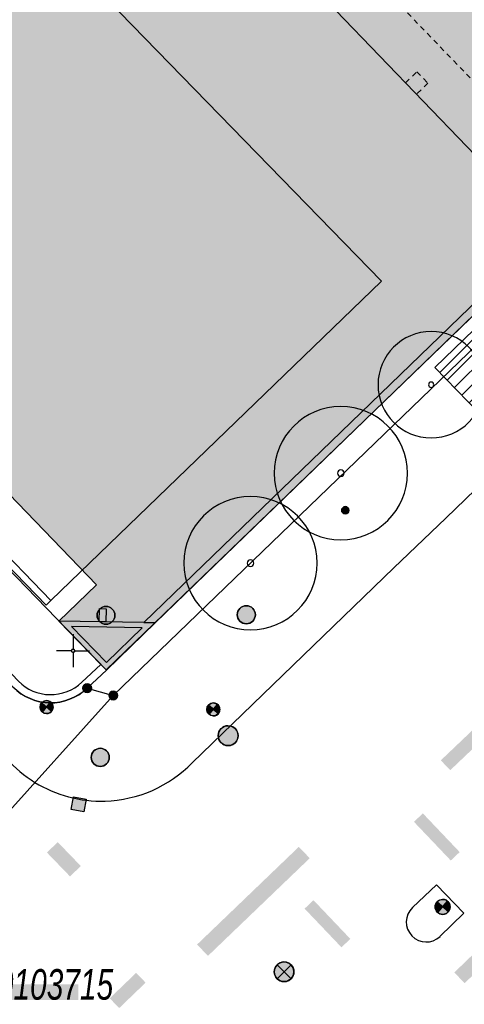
# Model space of a CAD drawing. Header units: metres. Extents: x 2695560 to 2696939, y 1260491 to 1262050.
# Tile 668 of 1005: x 2696049 to 2696066, y 1261336 to 1261374. Entities that reach past the tile are written whole.
import ezdxf

# ---------------------------------------------------------------- set-up
doc = ezdxf.new("R2010")
doc.units = ezdxf.units.M
doc.linetypes.add('AUSGEZOGEN', pattern=[0])
doc.linetypes.add('VERDECKT2_S2', pattern=[0.36, 0.2, -0.16])
for name, color, linetype in [('XR$1$AV_Flächen (EO)', 7, 'AUSGEZOGEN'), ('XR$1$AV_Gebäudeflächen (BB)', 7, 'AUSGEZOGEN'), ('XR$1$AV_Gebäudeflächen ut.', 7, 'AUSGEZOGEN'), ('XR$1$AV_Grenzpunkte', 7, 'AUSGEZOGEN'), ('XR$1$AV_Koordinatennetzpunkte', 7, 'AUSGEZOGEN'), ('XR$1$AV_Lagefixpunkt-Nr.', 7, 'AUSGEZOGEN'), ('XR$1$AV_Linien (BB)', 7, 'AUSGEZOGEN'), ('XR$1$AV_Linien (EO)', 7, 'AUSGEZOGEN'), ('XR$1$AV_Proj. EO-Gebäude', 7, 'AUSGEZOGEN'), ('XR$1$AW_LK_Einlaufschacht alt', 24, 'AUSGEZOGEN'), ('XR$1$AW_LK_Schachtdeckel', 24, 'AUSGEZOGEN'), ('XR$1$EW_LK_Bauwerk', 1, 'AUSGEZOGEN'), ('XR$1$EW_LK_Knoten', 1, 'AUSGEZOGEN'), ('XR$1$GR_Baum', 94, 'AUSGEZOGEN'), ('XR$1$Liegenschaftsgrenzen', 7, 'AUSGEZOGEN'), ('XR$1$PFAV', 255, 'AUSGEZOGEN'), ('XR$1$PFAW', 255, 'AUSGEZOGEN'), ('XR$1$PFEW', 255, 'AUSGEZOGEN'), ('XR$1$RAEW', 8, 'AUSGEZOGEN'), ('XR$1$RP_Abstandslinie', 7, 'AUSGEZOGEN')]:
    doc.layers.add(name, color=color, linetype=linetype)
doc.styles.add('ARIAL', font='arial.ttf')

# ---------------------------------------------------------------- blocks, each defined once
blk = doc.blocks.new('COMPLEXOBJECT_307')
at = {"layer": 'XR$1$AV_Linien (BB)', "color": 7, "linetype": 'AUSGEZOGEN', "transparency": 33554687}
blk.add_line((6031.321, 11365.557), (6047.712, 11348.63), dxfattribs=at)
blk.add_arc((6049.149, 11350.022), 2, 224.1005, 313.9527, dxfattribs=at)
blk = doc.blocks.new('COMPLEXOBJECT_355')
at = {"layer": 'XR$1$AV_Linien (BB)', "color": 7, "linetype": 'AUSGEZOGEN', "transparency": 33554687}
blk.add_lwpolyline([(6031.558, 11368.155), (6032.553, 11369.11), (6049.152, 11351.905), (6061.733, 11364.043), (6037.543, 11388.855), (6035.288, 11386.638), (6035.079, 11386.853), (6030.092, 11392.041)], dxfattribs=at)
blk = doc.blocks.new('COMPLEXOBJECT_508')
at = {"layer": 'XR$1$AV_Linien (BB)', "color": 7, "linetype": 'AUSGEZOGEN', "transparency": 33554687}
blk.add_line((6062.9, 11340.239), (6063.821, 11341.11), dxfattribs=at)
blk.add_lwpolyline([(6063.821, 11341.11), (6064.862, 11340.031), (6063.951, 11339.144)], dxfattribs=at)
blk.add_arc((6063.429, 11339.694), 0.759, 134.1466, 313.5043, dxfattribs=at)
blk = doc.blocks.new('COMPLEXOBJECT_571')
at = {"layer": 'XR$1$AV_Linien (BB)', "color": 7, "linetype": 'AUSGEZOGEN', "transparency": 33554687}
blk.add_lwpolyline([(6054.529, 11345.747), (6062.202, 11353.148), (6064.172, 11355.04)], dxfattribs=at)
for centre, radius, start, end in [((6051.075, 11349.103), 4.816, 271.6909, 315.829), ((6051.071, 11349.102), 4.815, 238.4407, 271.7339)]:
    blk.add_arc(centre, radius, start, end, dxfattribs=at)
blk = doc.blocks.new('COMPLEXOBJECT_580')
at = {"layer": 'XR$1$AV_Linien (BB)', "color": 7, "linetype": 'AUSGEZOGEN', "transparency": 33554687}
blk.add_lwpolyline([(6136.627, 11424.848), (6097.926, 11387.652), (6064.172, 11355.04)], dxfattribs=at)
blk = doc.blocks.new('COMPLEXOBJECT_650')
at = {"layer": 'XR$1$AV_Linien (BB)', "color": 7, "linetype": 'AUSGEZOGEN', "transparency": 33554687}
blk.add_arc((6051.046, 11349.078), 4.781, 221.7167, 238.5464, dxfattribs=at)
blk = doc.blocks.new('COMPLEXOBJECT_891')
at = {"layer": 'XR$1$AV_Flächen (EO)', "color": 7, "linetype": 'AUSGEZOGEN', "transparency": 33554687}
for p, q in [((6047.927, 11348.839), (6031.702, 11365.565)), ((6031.487, 11365.356), (6047.712, 11348.63)), ((6051.061, 11349.484), (6050.332, 11348.801))]:
    blk.add_line(p, q, dxfattribs=at)
for points in [[(6031.766, 11367.939), (6032.545, 11368.687), (6048.977, 11351.736), (6049.152, 11351.905), (6032.553, 11369.11), (6031.558, 11368.155)], [(6050.537, 11348.582), (6051.27, 11349.269), (6051.061, 11349.484)]]:
    blk.add_lwpolyline(points, dxfattribs=at)
for centre, radius, start, end in [((6032.941, 11366.717), 1.996, 133.8749, 174.7245), ((6032.935, 11366.719), 1.69, 133.7795, 178.4405), ((6032.939, 11366.721), 1.993, 174.8512, 223.2389), ((6032.928, 11366.718), 1.683, 178.384, 223.2295), ((6049.151, 11350.064), 2.031, 224.9034, 268.9955), ((6049.149, 11350.06), 1.727, 224.9866, 269.0458), ((6049.147, 11350.065), 2.033, 269.0891, 313.1317), ((6049.147, 11350.067), 1.734, 269.1106, 313.1164)]:
    blk.add_arc(centre, radius, start, end, dxfattribs=at)
blk = doc.blocks.new('COMPLEXOBJECT_1228')
at = {"layer": 'XR$1$Liegenschaftsgrenzen', "color": 7, "linetype": 'AUSGEZOGEN', "transparency": 33554687}
for p, q in [((6017.464, 11379.867), (6047.712, 11348.63)), ((6050.537, 11348.582), (6051.53, 11348.3))]:
    blk.add_line(p, q, dxfattribs=at)
blk.add_arc((6049.149, 11350.022), 2, 224.1005, 313.9527, dxfattribs=at)
blk = doc.blocks.new('BAV15')
at = {"layer": 'XR$1$PFAV', "transparency": 33554687}
blk.add_hatch(color=7, dxfattribs=at).paths.add_polyline_path([(0.5, 0), (0.49, 0.1), (0.46, 0.2), (0.41, 0.29), (0.34, 0.36), (0.26, 0.42), (0.17, 0.47), (0.08, 0.49), (-0.03, 0.5), (-0.13, 0.48), (-0.22, 0.45), (-0.31, 0.4), (-0.38, 0.33), (-0.44, 0.24), (-0.48, 0.15), (-0.5, 0.05), (-0.5, -0.05), (-0.48, -0.15), (-0.44, -0.24), (-0.38, -0.33), (-0.31, -0.4), (-0.22, -0.45), (-0.13, -0.48), (-0.03, -0.5), (0.08, -0.49), (0.17, -0.47), (0.26, -0.42), (0.34, -0.36), (0.41, -0.29), (0.46, -0.2), (0.49, -0.1)])
at = {"color": 7, "transparency": 33554687}
for start, end in [(90, 270), (270, 90)]:
    blk.add_arc((0, 0), 0.5, start, end, dxfattribs=at)
at = {"layer": 'XR$1$PFAV', "transparency": 33554687}
blk.add_circle((0, 0), 0.5, dxfattribs=at)
blk = doc.blocks.new('BAV2041')
at = {"color": 7, "transparency": 33554687}
for p, q in [((0, 0.5), (0, 0.05)), ((-0.05, 0), (-0.5, 0)), ((0.05, 0), (0.5, 0)), ((0, -0.05), (0, -0.5))]:
    blk.add_line(p, q, dxfattribs=at)
blk.add_circle((0, 0), 0.05, dxfattribs=at)
for start, end in [(90, 270), (270, 90)]:
    blk.add_arc((0, 0), 0.05, start, end, dxfattribs=at)
blk = doc.blocks.new('WBGR1')
at = {"color": 94, "transparency": 33554687}
for radius, start, end in [(1, 90, 270), (1, 270, 90), (0.05, 90, 270), (0.05, 270, 90)]:
    blk.add_arc((0, 0), radius, start, end, dxfattribs=at)
blk = doc.blocks.new('BAW2089')
at = {"layer": 'XR$1$PFAW', "transparency": 33554687}
blk.add_hatch(color=7, dxfattribs=at).paths.add_polyline_path([(-0.5, 0.5), (-0.5, -0.5), (0.5, -0.5), (0.5, 0.5)])
at = {"transparency": 33554687}
blk.add_lwpolyline([(-0.5, 0.5), (0.5, 0.5), (0.5, -0.5), (-0.5, -0.5), (-0.5, 0.5)], close=True, dxfattribs=at)
at = {"layer": 'XR$1$PFAW', "transparency": 33554687}
blk.add_lwpolyline([(-0.5, 0.5), (0.5, 0.5), (0.5, -0.5), (-0.5, -0.5), (-0.5, 0.5)], close=True, dxfattribs=at)
blk = doc.blocks.new('BAW2088')
at = {"layer": 'XR$1$PFAW', "transparency": 33554687}
blk.add_hatch(color=253, dxfattribs=at).paths.add_polyline_path([(0.51, 0), (0.5, 0.101), (0.47, 0.197), (0.421, 0.286), (0.355, 0.362), (0.275, 0.424), (0.184, 0.469), (0.086, 0.494), (-0.015, 0.499), (-0.115, 0.484), (-0.21, 0.449), (-0.296, 0.395), (-0.369, 0.326), (-0.427, 0.243), (-0.467, 0.15), (-0.487, 0.051), (-0.487, -0.051), (-0.467, -0.15), (-0.427, -0.243), (-0.369, -0.326), (-0.296, -0.395), (-0.21, -0.449), (-0.115, -0.484), (-0.015, -0.499), (0.086, -0.494), (0.184, -0.469), (0.275, -0.424), (0.355, -0.362), (0.421, -0.286), (0.47, -0.197), (0.5, -0.101)])
at = {"transparency": 33554687}
for start, end in [(91.1948, 268.8052), (268.8052, 91.1948)]:
    blk.add_arc((0.01, 0), 0.5, start, end, dxfattribs=at)
at = {"layer": 'XR$1$PFAW', "transparency": 33554687}
blk.add_circle((0.01, 0), 0.5, dxfattribs=at)
blk = doc.blocks.new('BEWLP2597')
at = {"layer": 'XR$1$PFEW', "transparency": 33554687}
blk.add_hatch(color=7, dxfattribs=at).paths.add_polyline_path([(-0.5, 0), (-0.497, -0.051), (-0.49, -0.101), (-0.477, -0.15), (-0.459, -0.197), (-0.437, -0.243), (-0.41, -0.286), (-0.379, -0.326), (-0.344, -0.362), (-0.306, -0.395), (-0.264, -0.424), (-0.22, -0.449), (-0.174, -0.469), (-0.125, -0.484), (-0.076, -0.494), (-0.025, -0.499), (0.025, -0.499), (0.076, -0.494), (0.125, -0.484), (0.174, -0.469), (0.22, -0.449), (0.264, -0.424), (0.306, -0.395), (0.344, -0.362), (0.379, -0.326), (0.41, -0.286), (0.437, -0.243), (0.459, -0.197), (0.477, -0.15), (0.49, -0.101), (0.497, -0.051), (0.5, 0), (0.497, 0.051), (0.49, 0.101), (0.477, 0.15), (0.459, 0.197), (0.437, 0.243), (0.41, 0.286), (0.379, 0.326), (0.344, 0.362), (0.306, 0.395), (0.264, 0.424), (0.22, 0.449), (0.174, 0.469), (0.125, 0.484), (0.076, 0.494), (0.025, 0.499), (-0.025, 0.499), (-0.076, 0.494), (-0.125, 0.484), (-0.174, 0.469), (-0.22, 0.449), (-0.264, 0.424), (-0.306, 0.395), (-0.344, 0.362), (-0.379, 0.326), (-0.41, 0.286), (-0.437, 0.243), (-0.459, 0.197), (-0.477, 0.15), (-0.49, 0.101), (-0.497, 0.051)])
at = {"color": 1, "transparency": 33554687}
for start, end in [(90, 180), (0, 90), (180, 270), (270, 0)]:
    blk.add_arc((0, 0), 0.5, start, end, dxfattribs=at)
at = {"layer": 'XR$1$PFEW', "transparency": 33554687}
blk.add_circle((0, 0), 0.5, dxfattribs=at)
blk = doc.blocks.new('BEWLP2574')
at = {"layer": 'XR$1$PFEW', "transparency": 33554687}
blk.add_hatch(color=7, dxfattribs=at).paths.add_polyline_path([(-0.5, 0), (-0.497, -0.051), (-0.489, -0.101), (-0.477, -0.15), (-0.459, -0.198), (-0.437, -0.243), (-0.41, -0.286), (-0.379, -0.326), (-0.344, -0.363), (-0.306, -0.396), (-0.264, -0.425), (-0.22, -0.449), (-0.173, -0.469), (-0.125, -0.485), (-0.075, -0.495), (-0.025, -0.5), (0.026, -0.5), (0.076, -0.495), (0.126, -0.485), (0.174, -0.469), (0.221, -0.449), (0.265, -0.425), (0.306, -0.396), (0.345, -0.363), (0.38, -0.326), (0.411, -0.286), (0.437, -0.243), (0.46, -0.198), (0.477, -0.15), (0.49, -0.101), (0.498, -0.051), (0.5, 0), (0.498, 0.05), (0.49, 0.1), (0.477, 0.149), (0.46, 0.197), (0.437, 0.242), (0.411, 0.285), (0.38, 0.325), (0.345, 0.362), (0.306, 0.395), (0.265, 0.424), (0.221, 0.448), (0.174, 0.468), (0.126, 0.484), (0.076, 0.494), (0.026, 0.499), (-0.025, 0.499), (-0.075, 0.494), (-0.125, 0.484), (-0.173, 0.468), (-0.22, 0.448), (-0.264, 0.424), (-0.306, 0.395), (-0.344, 0.362), (-0.379, 0.325), (-0.41, 0.285), (-0.437, 0.242), (-0.459, 0.197), (-0.477, 0.149), (-0.489, 0.1), (-0.497, 0.05)])
at = {"color": 1, "transparency": 33554687}
for start, end in [(90, 180), (0, 90), (180, 270), (270, 0)]:
    blk.add_arc((0, 0), 0.5, start, end, dxfattribs=at)
at = {"layer": 'XR$1$PFEW', "transparency": 33554687}
blk.add_circle((0, 0), 0.5, dxfattribs=at)
blk = doc.blocks.new('BEWLP2549_S')
at = {"layer": 'XR$1$PFEW', "transparency": 33554687}
blk.add_hatch(color=7, dxfattribs=at).paths.add_polyline_path([(0.5, 0), (0.49, 0.101), (0.459, 0.197), (0.41, 0.286), (0.344, 0.362), (0.264, 0.424), (0.174, 0.469), (0.076, 0.494), (-0.025, 0.499), (-0.125, 0.484), (-0.22, 0.449), (-0.306, 0.395), (-0.379, 0.326), (-0.437, 0.243), (-0.477, 0.15), (-0.497, 0.051), (-0.497, -0.051), (-0.477, -0.15), (-0.437, -0.243), (-0.379, -0.326), (-0.306, -0.395), (-0.22, -0.449), (-0.125, -0.484), (-0.025, -0.499), (0.076, -0.494), (0.174, -0.469), (0.264, -0.424), (0.344, -0.362), (0.41, -0.286), (0.459, -0.197), (0.49, -0.101)])
at = {"color": 1, "transparency": 33554687}
for p, q in [((0.354, -0.354), (-0.354, 0.354)), ((-0.354, -0.354), (0.354, 0.354))]:
    blk.add_line(p, q, dxfattribs=at)
for start, end in [(91.3809, 268.6191), (268.6191, 91.3809)]:
    blk.add_arc((0, 0), 0.5, start, end, dxfattribs=at)
at = {"layer": 'XR$1$PFEW', "transparency": 33554687}
blk.add_circle((0, 0), 0.5, dxfattribs=at)
blk = doc.blocks.new('BEWLP2561')
at = {"layer": 'XR$1$PFEW', "transparency": 33554687}
blk.add_hatch(color=7, dxfattribs=at).paths.add_polyline_path([(0.488, 0), (0.478, 0.101), (0.448, 0.197), (0.399, 0.286), (0.333, 0.362), (0.253, 0.424), (0.162, 0.469), (0.064, 0.494), (-0.037, 0.499), (-0.137, 0.484), (-0.232, 0.449), (-0.318, 0.395), (-0.391, 0.326), (-0.449, 0.243), (-0.489, 0.15), (-0.509, 0.051), (-0.509, -0.051), (-0.489, -0.15), (-0.449, -0.243), (-0.391, -0.326), (-0.318, -0.395), (-0.232, -0.449), (-0.137, -0.484), (-0.037, -0.499), (0.064, -0.494), (0.162, -0.469), (0.253, -0.424), (0.333, -0.362), (0.399, -0.286), (0.448, -0.197), (0.478, -0.101)])
at = {"layer": 'XR$1$RAEW', "transparency": 33554687}
for points in [[(-0.324, -0.38), (-0.009, 0.003), (-0.38, 0.325), (-0.396, 0.305), (-0.411, 0.285), (-0.425, 0.263), (-0.438, 0.242), (-0.449, 0.219), (-0.46, 0.196), (-0.469, 0.172), (-0.477, 0.148), (-0.484, 0.124), (-0.49, 0.099), (-0.494, 0.074), (-0.497, 0.049), (-0.499, 0.024), (-0.5, -0.001), (-0.499, -0.027), (-0.497, -0.052), (-0.494, -0.077), (-0.489, -0.102), (-0.484, -0.127), (-0.477, -0.151), (-0.468, -0.175), (-0.459, -0.198), (-0.448, -0.221), (-0.436, -0.244), (-0.423, -0.266), (-0.409, -0.287), (-0.394, -0.307), (-0.378, -0.327), (-0.361, -0.346), (-0.343, -0.363)], [(0.306, 0.386), (0, 0), (0.381, -0.325), (0.397, -0.305), (0.411, -0.284), (0.425, -0.262), (0.438, -0.24), (0.449, -0.217), (0.459, -0.193), (0.468, -0.169), (0.476, -0.144), (0.483, -0.12), (0.488, -0.094), (0.492, -0.069), (0.494, -0.043), (0.495, -0.018), (0.495, 0.008), (0.494, 0.034), (0.491, 0.059), (0.487, 0.084), (0.482, 0.11), (0.475, 0.134), (0.468, 0.159), (0.459, 0.183), (0.448, 0.206), (0.437, 0.229), (0.424, 0.252), (0.41, 0.273), (0.395, 0.294), (0.379, 0.314), (0.362, 0.334), (0.345, 0.352), (0.326, 0.37)]]:
    blk.add_hatch(color=1, dxfattribs=at).paths.add_polyline_path(points)
at = {"color": 1, "transparency": 33554687}
for p, q in [((0.381, -0.325), (-0.38, 0.325)), ((-0.324, -0.38), (0.306, 0.386))]:
    blk.add_line(p, q, dxfattribs=at)
for start, end in [(91.38095, 268.61905), (268.61905, 91.38095)]:
    blk.add_arc((0, 0), 0.5, start, end, dxfattribs=at)
at = {"layer": 'XR$1$PFEW', "transparency": 33554687}
blk.add_circle((-0.012, 0, -0.993), 0.5, dxfattribs=at)
at = {"layer": 'XR$1$RAEW', "color": 1, "transparency": 33554687}
for points in [[(-0.324, -0.38), (-0.009, 0.003), (-0.38, 0.325)], [(0.306, 0.386), (0, 0), (0.381, -0.325)]]:
    blk.add_lwpolyline(points, dxfattribs=at)
for centre, start, end in [((0, 0), 139.48209, 229.51105), ((-0.004, -0.006), 320.36586, 51.63478)]:
    blk.add_arc(centre, 0.5, start, end, dxfattribs=at)
blk = doc.blocks.new('BEW957')
at = {"layer": 'XR$1$RAEW', "transparency": 33554687}
blk.add_hatch(color=1, dxfattribs=at).paths.add_polyline_path([(-0.5, 0), (-0.5, -0.05), (-0.49, -0.1), (-0.48, -0.15), (-0.46, -0.2), (-0.44, -0.24), (-0.41, -0.29), (-0.38, -0.33), (-0.34, -0.36), (-0.31, -0.4), (-0.26, -0.42), (-0.22, -0.45), (-0.17, -0.47), (-0.13, -0.48), (-0.08, -0.49), (-0.03, -0.5), (0.03, -0.5), (0.08, -0.49), (0.13, -0.48), (0.17, -0.47), (0.22, -0.45), (0.26, -0.42), (0.31, -0.4), (0.34, -0.36), (0.38, -0.33), (0.41, -0.29), (0.44, -0.24), (0.46, -0.2), (0.48, -0.15), (0.49, -0.1), (0.5, -0.05), (0.5, 0), (0.5, 0.05), (0.49, 0.1), (0.48, 0.15), (0.46, 0.2), (0.44, 0.24), (0.41, 0.29), (0.38, 0.33), (0.34, 0.36), (0.31, 0.4), (0.26, 0.42), (0.22, 0.45), (0.17, 0.47), (0.13, 0.48), (0.08, 0.49), (0.03, 0.5), (-0.03, 0.5), (-0.08, 0.49), (-0.13, 0.48), (-0.17, 0.47), (-0.22, 0.45), (-0.26, 0.42), (-0.31, 0.4), (-0.34, 0.36), (-0.38, 0.33), (-0.41, 0.29), (-0.44, 0.24), (-0.46, 0.2), (-0.48, 0.15), (-0.49, 0.1), (-0.5, 0.05)])
at = {"color": 1, "transparency": 33554687}
for start, end in [(90, 180), (180, 270), (0, 90), (270, 0)]:
    blk.add_arc((0, 0), 0.5, start, end, dxfattribs=at)
at = {"layer": 'XR$1$RAEW', "color": 1, "transparency": 33554687}
blk.add_circle((0, 0), 0.5, dxfattribs=at)
blk = doc.blocks.new('BEWLP2514')
at = {"layer": 'XR$1$PFEW', "transparency": 33554687}
blk.add_hatch(color=7, dxfattribs=at).paths.add_polyline_path([(0.5, 0), (-0.5, 0), (-0.5, -0.5), (0.5, -0.5)])
at = {"color": 1, "transparency": 33554687}
blk.add_lwpolyline([(-0.5, 0), (0.5, 0), (0.5, -0.5), (-0.5, -0.5), (-0.5, 0)], close=True, dxfattribs=at)
at = {"layer": 'XR$1$PFEW', "transparency": 33554687}
for p, q in [((-0.5, -0.5), (-0.5, 0)), ((-0.5, 0), (0.5, 0)), ((0.5, 0), (0.5, -0.5)), ((0.5, -0.5), (-0.5, -0.5))]:
    blk.add_line(p, q, dxfattribs=at)

msp = doc.modelspace()

# ---------------------------------------------------------------- hatches: boundary and pattern name
at = {"transparency": 33554687}
for points in [[(2696064.952, 1261345.647), (2696065.31, 1261345.271), (2696066.532, 1261346.433), (2696066.174, 1261346.809)], [(2696064.269, 1261343.632), (2696063.931, 1261343.31), (2696065.331, 1261341.84), (2696065.669, 1261342.161)], [(2696050.388, 1261342.539), (2696049.978, 1261342.143), (2696050.856, 1261341.235), (2696051.266, 1261341.631)], [(2696055.686, 1261338.648), (2696056.1, 1261338.216), (2696059.969, 1261341.928), (2696059.554, 1261342.36)], [(2696060.112, 1261340.333), (2696059.774, 1261340.011), (2696061.175, 1261338.541), (2696061.512, 1261338.862)], [(2696065.465, 1261337.586), (2696065.858, 1261337.179), (2696066.761, 1261338.05), (2696066.368, 1261338.457)], [(2696052.365, 1261336.606), (2696052.725, 1261336.232), (2696053.729, 1261337.199), (2696053.37, 1261337.572)], [(2696047.441, 1261337.138), (2696047.441, 1261336.535), (2696051.173, 1261336.535), (2696051.173, 1261337.138)]]:
    msp.add_hatch(color=7, dxfattribs=at).paths.add_polyline_path(points)
at = {"layer": 'XR$1$AV_Gebäudeflächen (BB)', "true_color": 0xd2d2d2, "transparency": 33554687}
msp.add_hatch(color=254, dxfattribs=at).paths.add_polyline_path([(2696083.923, 1261379.667), (2696057.344, 1261407.234), (2696042.684, 1261393.106), (2696069.259, 1261365.532), (2696075.084, 1261371.245), (2696078.056, 1261374.021)])
at = {"layer": 'XR$1$AV_Gebäudeflächen ut.', "true_color": 0xf5f5f5, "transparency": 33554687}
msp.add_hatch(color=7, dxfattribs=at).paths.add_polyline_path([(2696031.249, 1261373.698), (2696051.862, 1261352.31), (2696050.435, 1261350.935), (2696052.24, 1261349.079), (2696054.087, 1261350.876), (2696069.259, 1261365.532), (2696042.684, 1261393.106), (2696057.344, 1261407.234), (2696083.923, 1261379.667), (2696084.751, 1261380.482), (2696079.398, 1261386.045), (2696074.003, 1261391.653), (2696063.822, 1261402.205), (2696061.261, 1261404.827), (2696033.879, 1261433.206), (2696026.389, 1261425.978), (2696045.687, 1261405.953), (2696037.681, 1261398.239), (2696036.209, 1261396.819), (2696037.363, 1261395.623), (2696037.381, 1261395.631), (2696037.399, 1261395.638), (2696037.417, 1261395.645), (2696037.436, 1261395.652), (2696037.454, 1261395.659), (2696037.472, 1261395.665), (2696037.491, 1261395.672), (2696037.509, 1261395.678), (2696037.528, 1261395.684), (2696037.546, 1261395.69), (2696037.565, 1261395.696), (2696037.584, 1261395.702), (2696037.602, 1261395.707), (2696037.621, 1261395.712), (2696037.64, 1261395.717), (2696037.659, 1261395.722), (2696037.678, 1261395.727), (2696037.697, 1261395.732), (2696037.716, 1261395.736), (2696037.735, 1261395.74), (2696037.754, 1261395.744), (2696037.773, 1261395.748), (2696037.792, 1261395.751), (2696037.812, 1261395.755), (2696037.831, 1261395.758), (2696037.85, 1261395.761), (2696037.87, 1261395.764), (2696037.889, 1261395.767), (2696037.908, 1261395.769), (2696037.928, 1261395.772), (2696037.947, 1261395.774), (2696038.052, 1261395.783), (2696038.157, 1261395.786), (2696038.263, 1261395.784), (2696038.368, 1261395.777), (2696038.472, 1261395.764), (2696038.576, 1261395.746), (2696038.679, 1261395.723), (2696038.781, 1261395.695), (2696038.88, 1261395.662), (2696038.979, 1261395.623), (2696039.075, 1261395.58), (2696039.168, 1261395.532), (2696039.26, 1261395.479), (2696039.348, 1261395.421), (2696039.433, 1261395.36), (2696039.515, 1261395.294), (2696039.594, 1261395.224), (2696039.669, 1261395.15), (2696039.74, 1261395.072), (2696039.807, 1261394.991), (2696039.87, 1261394.906), (2696039.929, 1261394.819), (2696039.983, 1261394.728), (2696040.032, 1261394.635), (2696040.077, 1261394.54), (2696040.117, 1261394.442), (2696040.152, 1261394.343), (2696040.181, 1261394.241), (2696040.206, 1261394.139), (2696040.225, 1261394.035), (2696040.239, 1261393.931), (2696040.248, 1261393.826), (2696040.251, 1261393.721), (2696040.249, 1261393.615), (2696040.242, 1261393.51), (2696040.229, 1261393.405), (2696040.212, 1261393.301), (2696040.189, 1261393.199), (2696040.16, 1261393.097), (2696040.127, 1261392.997), (2696040.088, 1261392.899), (2696040.045, 1261392.803), (2696039.997, 1261392.709), (2696039.944, 1261392.618), (2696039.887, 1261392.529), (2696039.825, 1261392.444), (2696039.759, 1261392.362), (2696039.689, 1261392.283), (2696039.614, 1261392.208), (2696039.537, 1261392.137), (2696039.455, 1261392.07), (2696039.371, 1261392.007), (2696039.283, 1261391.948), (2696039.193, 1261391.894), (2696039.1, 1261391.844), (2696039.004, 1261391.8), (2696038.906, 1261391.76), (2696038.807, 1261391.725), (2696038.706, 1261391.696), (2696038.603, 1261391.671), (2696038.5, 1261391.652), (2696038.395, 1261391.638), (2696038.29, 1261391.629), (2696038.185, 1261391.626), (2696038.079, 1261391.628), (2696037.974, 1261391.635), (2696037.869, 1261391.648), (2696037.765, 1261391.666), (2696037.663, 1261391.689), (2696037.561, 1261391.717), (2696037.461, 1261391.751), (2696037.363, 1261391.789), (2696037.267, 1261391.833), (2696037.173, 1261391.881), (2696037.082, 1261391.934), (2696036.993, 1261391.991), (2696036.908, 1261392.053), (2696036.826, 1261392.119), (2696036.747, 1261392.189), (2696036.672, 1261392.263), (2696036.601, 1261392.341), (2696036.534, 1261392.422), (2696036.471, 1261392.507), (2696036.413, 1261392.595), (2696036.359, 1261392.685), (2696036.309, 1261392.778), (2696036.265, 1261392.874), (2696036.225, 1261392.972), (2696036.19, 1261393.071), (2696036.161, 1261393.172), (2696036.136, 1261393.275), (2696036.117, 1261393.378), (2696036.103, 1261393.483), (2696036.099, 1261393.519), (2696036.097, 1261393.555), (2696036.094, 1261393.592), (2696036.093, 1261393.628), (2696036.092, 1261393.664), (2696036.091, 1261393.701), (2696036.091, 1261393.737), (2696036.092, 1261393.773), (2696036.094, 1261393.81), (2696036.096, 1261393.846), (2696036.099, 1261393.882), (2696036.102, 1261393.918), (2696036.106, 1261393.954), (2696036.111, 1261393.99), (2696036.116, 1261394.026), (2696036.122, 1261394.062), (2696036.128, 1261394.098), (2696036.136, 1261394.134), (2696036.143, 1261394.169), (2696036.152, 1261394.204), (2696036.161, 1261394.24), (2696036.17, 1261394.275), (2696036.181, 1261394.31), (2696036.191, 1261394.344), (2696036.203, 1261394.379), (2696036.215, 1261394.413), (2696036.228, 1261394.447), (2696036.241, 1261394.481), (2696036.255, 1261394.515), (2696036.269, 1261394.548), (2696036.284, 1261394.581), (2696035.13, 1261395.777), (2696033.677, 1261394.375), (2696031.062, 1261391.851), (2696031.214, 1261391.693), (2696036.049, 1261386.663), (2696027.116, 1261377.989)])
at = {"layer": 'XR$1$AV_Proj. EO-Gebäude', "transparency": 33554687}
h = msp.add_hatch(dxfattribs=at)
h.set_pattern_fill('SCHRAFFUR_601', color=255, scale=0.2, style=0, pattern_type=2)
h.set_pattern_definition([(45, (2695855, 1261000), (-0.5656854, 0.5656854), []), (45, (2695854.71716, 1261000.28284), (-0.5656854, 0.5656854), [])])
h.paths.add_polyline_path([(2696064.729, 1261360.578), (2696066.396, 1261358.852), (2696071.215, 1261363.506), (2696069.548, 1261365.233)], flags=0)

# ---------------------------------------------------------------- linework, layer by layer
at = {"layer": 'XR$1$AV_Flächen (EO)', "color": 7, "linetype": 'AUSGEZOGEN', "transparency": 33554687}
for points in [[(2696050.435, 1261350.935), (2696052.24, 1261349.079), (2696054.087, 1261350.876), (2696069.259, 1261365.532), (2696042.684, 1261393.106), (2696057.344, 1261407.234), (2696083.923, 1261379.667), (2696084.751, 1261380.482)], [(2696031.249, 1261373.698), (2696051.862, 1261352.31), (2696050.435, 1261350.935)]]:
    msp.add_lwpolyline(points, dxfattribs=at)
for points in [[(2696069.051, 1261365.748), (2696053.662, 1261350.883), (2696054.087, 1261350.876), (2696069.259, 1261365.532), (2696069.051, 1261365.748)], [(2696054.087, 1261350.876), (2696053.662, 1261350.883), (2696050.435, 1261350.935), (2696052.031, 1261349.294), (2696052.24, 1261349.079), (2696054.087, 1261350.876)], [(2696053.603, 1261350.684), (2696050.916, 1261350.727), (2696052.244, 1261349.362), (2696053.603, 1261350.684)]]:
    msp.add_lwpolyline(points, close=True, dxfattribs=at)
at = {"layer": 'XR$1$AV_Linien (BB)', "color": 7, "linetype": 'AUSGEZOGEN', "transparency": 33554687}
for p, q in [((2696052.5, 1261348.11), (2696088.41, 1261382.75)), ((2696051.507, 1261348.392), (2696052.5, 1261348.11))]:
    msp.add_line(p, q, dxfattribs=at)
for points in [[(2696069.259, 1261365.532), (2696042.684, 1261393.106), (2696057.344, 1261407.234), (2696083.923, 1261379.667)], [(2696069.259, 1261365.532), (2696054.087, 1261350.876), (2696052.24, 1261349.079), (2696051.507, 1261348.392)]]:
    msp.add_lwpolyline(points, dxfattribs=at)
at = {"layer": 'XR$1$AV_Linien (EO)', "color": 7, "linetype": 'VERDECKT2_S2', "transparency": 33554687}
msp.add_lwpolyline([(2696074.744, 1261377.45), (2696071.807, 1261374.596), (2696072.79, 1261373.585), (2696068.323, 1261369.245), (2696051.56, 1261386.605), (2696055.601, 1261390.537), (2696054.609, 1261391.545), (2696058.44, 1261395.233), (2696059.442, 1261394.192), (2696063.489, 1261398.1), (2696080.218, 1261380.776), (2696075.727, 1261376.439), (2696074.744, 1261377.45)], close=True, dxfattribs=at)
msp.add_lwpolyline([(2696063.611, 1261371.392), (2696064.043, 1261371.809), (2696064.459, 1261371.377), (2696064.027, 1261370.96)], dxfattribs=at)
at = {"layer": 'XR$1$AV_Proj. EO-Gebäude', "color": 8, "linetype": 'AUSGEZOGEN', "transparency": 33554687}
msp.add_lwpolyline([(2696064.729, 1261360.578), (2696066.396, 1261358.852), (2696071.215, 1261363.506), (2696069.548, 1261365.233), (2696064.729, 1261360.578)], close=True, dxfattribs=at)
at = {"layer": 'XR$1$Liegenschaftsgrenzen', "color": 7, "linetype": 'AUSGEZOGEN', "transparency": 33554687}
for p, q in [((2696088.41, 1261382.75), (2696052.5, 1261348.11)), ((2696052.5, 1261348.11), (2696043.05, 1261337.64))]:
    msp.add_line(p, q, dxfattribs=at)
at = {"layer": 'XR$1$RP_Abstandslinie', "color": 7, "linetype": 'AUSGEZOGEN', "transparency": 33554687}
for points in [[(2696052.23, 1261349.09), (2696083.92, 1261379.68), (2696115.94, 1261410.58), (2696147.99, 1261441.51), (2696114.89, 1261475.88)], [(2696001.2, 1261401.79), (2696025.02, 1261377.19), (2696052.23, 1261349.09)]]:
    msp.add_lwpolyline(points, dxfattribs=at)

# ---------------------------------------------------------------- block references
at = {"layer": 'XR$1$AV_Flächen (EO)', "color": 7, "linetype": 'AUSGEZOGEN', "lineweight": -3, "transparency": 33554687}
msp.add_blockref('COMPLEXOBJECT_891', (2690000.97, 1249999.81), dxfattribs=at)
at = {"layer": 'XR$1$AV_Grenzpunkte', "color": 7, "linetype": 'AUSGEZOGEN', "lineweight": -3, "transparency": 33554687, "xscale": 0.3249999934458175, "yscale": 0.3249999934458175}
for p in [(2696051.507, 1261348.392), (2696052.5, 1261348.11)]:
    msp.add_blockref('BAV15', p, dxfattribs=at)
at = {"layer": 'XR$1$AV_Koordinatennetzpunkte', "color": 7, "linetype": 'AUSGEZOGEN', "lineweight": -3, "transparency": 33554687, "xscale": 1.25, "yscale": 1.25}
msp.add_blockref('BAV2041', (2696050.97, 1261349.81), dxfattribs=at)
at = {"layer": 'XR$1$AV_Linien (BB)', "color": 7, "linetype": 'AUSGEZOGEN', "lineweight": -3, "transparency": 33554687}
for name in ['COMPLEXOBJECT_580', 'COMPLEXOBJECT_650', 'COMPLEXOBJECT_355', 'COMPLEXOBJECT_307', 'COMPLEXOBJECT_571', 'COMPLEXOBJECT_508']:
    msp.add_blockref(name, (2690000.97, 1249999.81), dxfattribs=at)
at = {"layer": 'XR$1$AW_LK_Einlaufschacht alt', "color": 24, "linetype": 'AUSGEZOGEN', "lineweight": -3, "transparency": 33554687, "xscale": 0.5000000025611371, "yscale": 0.5000000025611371, "rotation": 349.706173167}
msp.add_blockref('BAW2089', (2696051.185, 1261343.975), dxfattribs=at)
at = {"layer": 'XR$1$AW_LK_Schachtdeckel', "color": 24, "linetype": 'AUSGEZOGEN', "lineweight": -3, "transparency": 33554687, "xscale": 0.7578193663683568, "yscale": 0.7578193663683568}
msp.add_blockref('BAW2088', (2696056.859, 1261346.584), dxfattribs=at)
at = {"layer": 'XR$1$EW_LK_Bauwerk', "color": 1, "linetype": 'AUSGEZOGEN', "lineweight": -3, "transparency": 33554687}
for name, p, xscale, yscale in [('BEWLP2597', (2696052.223, 1261351.157), 0.6749999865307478, 0.6749999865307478), ('BEWLP2574', (2696057.558, 1261351.178), 0.6874999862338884, 0.6874999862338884), ('BEWLP2574', (2696052.003, 1261345.76), 0.6874999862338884, 0.6874999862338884)]:
    msp.add_blockref(name, p, dxfattribs=dict(at, xscale=xscale, yscale=yscale))
at = {"layer": 'XR$1$EW_LK_Knoten', "color": 1, "linetype": 'AUSGEZOGEN', "lineweight": -3, "transparency": 33554687}
for name, p, xscale, yscale in [('BEW957', (2696061.322, 1261355.149), 0.2749999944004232, 0.2749999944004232), ('BEWLP2561', (2696049.968, 1261347.669), 0.4943918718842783, 0.4943918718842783), ('BEWLP2561', (2696056.309, 1261347.583), 0.4943918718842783, 0.4943918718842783), ('BEWLP2561', (2696065.027, 1261340.079), 0.5685506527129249, 0.5685506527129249), ('BEWLP2549_S', (2696058.994, 1261337.612), 0.749999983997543, 0.749999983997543)]:
    msp.add_blockref(name, p, dxfattribs=dict(at, xscale=xscale, yscale=yscale))
at = {"layer": 'XR$1$EW_LK_Knoten', "color": 1, "linetype": 'AUSGEZOGEN', "lineweight": -3, "transparency": 33554687, "xscale": 0.5000000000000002, "yscale": 0.5000000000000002, "rotation": 268.605}
msp.add_blockref('BEWLP2514', (2696052.223, 1261351.157), dxfattribs=at)
at = {"layer": 'XR$1$GR_Baum', "color": 94, "linetype": 'AUSGEZOGEN', "lineweight": -3, "transparency": 33554687}
for p, xscale, yscale in [((2696064.586, 1261359.92), 2.020948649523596, 2.020948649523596), ((2696061.149, 1261356.557), 2.531872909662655, 2.531872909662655), ((2696057.716, 1261353.142), 2.531872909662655, 2.531872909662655)]:
    msp.add_blockref('WBGR1', p, dxfattribs=dict(at, xscale=xscale, yscale=yscale))
at = {"layer": 'XR$1$Liegenschaftsgrenzen', "color": 7, "linetype": 'AUSGEZOGEN', "lineweight": -3, "transparency": 33554687}
msp.add_blockref('COMPLEXOBJECT_1228', (2690000.97, 1249999.81), dxfattribs=at)

# ---------------------------------------------------------------- texts
at = {"layer": 'XR$1$AV_Lagefixpunkt-Nr.', "color": 7, "transparency": 33554687, "insert": (2696047.441, 1261336.535), "char_height": 1.1621, "width": 5.49745, "attachment_point": 7, "style": 'ARIAL'}
msp.add_mtext('\\A1;{\\fArial|i1|b0;\\H1.162102;\\W0.700000;\\C7;20103715}\\P', dxfattribs=at)

doc.saveas('drawing.dxf')
